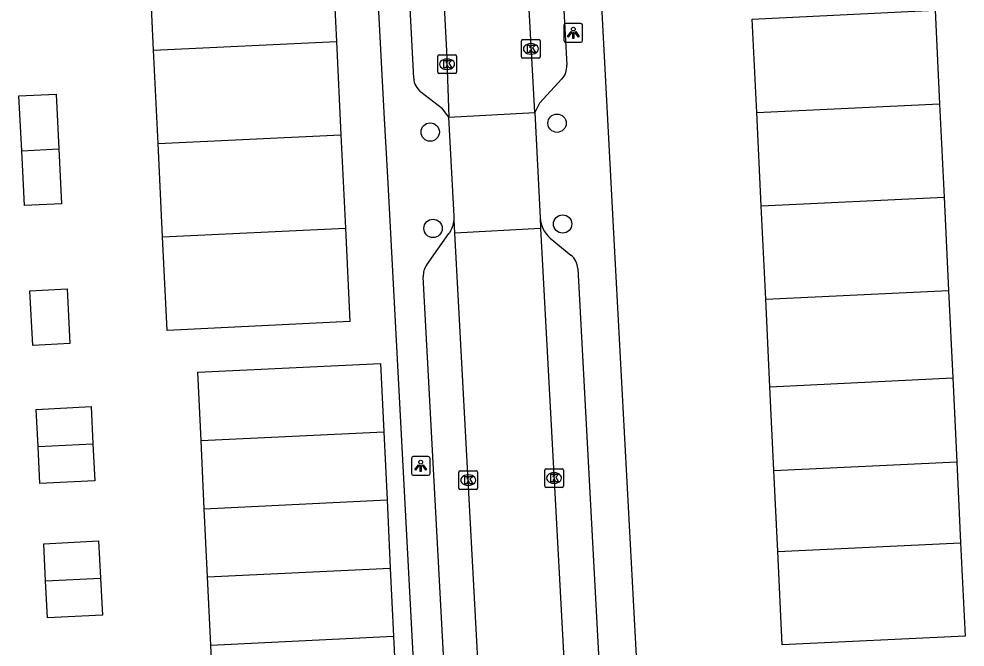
# Model space of a CAD drawing. Extents: x 158087 to 159494, y 382905 to 383981.
# Drawn here: x 158860.2 to 158910.7, y 383553.5 to 383587 of the extents above; entities that cross this region are included whole.
import ezdxf

# ---------------------------------------------------------------- set-up
doc = ezdxf.new("R2010")
doc.units = 0
for name, color, linetype in [('IMGEO_Boom', 7, 'Continuous'), ('IMGEO_Kolk', 7, 'Continuous'), ('IMGEO_Lichtpunt', 7, 'Continuous'), ('IMGEO_Pand_vergunning_verleend', 7, 'Continuous'), ('IMGEO_Rijbaan_lokaal_open', 7, 'Continuous'), ('IMGEO_Voetpad_open', 7, 'Continuous')]:
    doc.layers.add(name, color=color, linetype=linetype)

msp = doc.modelspace()

# ---------------------------------------------------------------- linework, layer by layer
at = {"layer": 'IMGEO_Boom'}
for centre in [(158888.907, 383581.477), (158882.132, 383581.002), (158889.203, 383576.095), (158882.285, 383575.859)]:
    msp.add_circle(centre, 0.489, dxfattribs=at)
at = {"layer": 'IMGEO_Kolk'}
for p, q in [((158887.009, 383585.017), (158887.009, 383585.869)), ((158887.084, 383585.943), (158887.936, 383585.943)), ((158887.497, 383585.723), (158887.522, 383585.723)), ((158888.01, 383585.869), (158888.01, 383585.017)), ((158882.536, 383584.198), (158882.536, 383585.05)), ((158882.611, 383585.124), (158883.463, 383585.124)), ((158883.537, 383585.05), (158883.537, 383584.198)), ((158887.52, 383585.163), (158887.495, 383585.163)), ((158883.024, 383584.904), (158883.049, 383584.904)), ((158887.936, 383584.943), (158887.084, 383584.943)), ((158883.463, 383584.124), (158882.611, 383584.124)), ((158883.047, 383584.344), (158883.022, 383584.344)), ((158883.663, 383561.995), (158883.663, 383562.847)), ((158883.738, 383562.921), (158884.59, 383562.921)), ((158884.664, 383562.847), (158884.664, 383561.995)), ((158888.245, 383562.105), (158888.245, 383562.957)), ((158888.32, 383563.031), (158889.172, 383563.031)), ((158889.246, 383562.957), (158889.246, 383562.105)), ((158884.151, 383562.701), (158884.176, 383562.701)), ((158888.733, 383562.811), (158888.758, 383562.811)), ((158884.59, 383561.921), (158883.738, 383561.921)), ((158884.174, 383562.141), (158884.149, 383562.141)), ((158889.172, 383562.031), (158888.32, 383562.031)), ((158888.756, 383562.251), (158888.731, 383562.251))]:
    msp.add_line(p, q, dxfattribs=at)
for points in [[(158887.009, 383585.017), (158887.009, 383585.869)], [(158887.084, 383585.943), (158887.936, 383585.943)], [(158887.33, 383585.643), (158887.453, 383585.643), (158887.453, 383585.492), (158887.583, 383585.643), (158887.747, 383585.643), (158887.601, 383585.492), (158887.754, 383585.243), (158887.602, 383585.243), (158887.517, 383585.407), (158887.453, 383585.34), (158887.453, 383585.243), (158887.33, 383585.243), (158887.33, 383585.643)], [(158888.01, 383585.869), (158888.01, 383585.017)], [(158882.536, 383584.198), (158882.536, 383585.05)], [(158882.611, 383585.124), (158883.463, 383585.124)], [(158883.537, 383585.05), (158883.537, 383584.198)], [(158882.857, 383584.824), (158882.98, 383584.824), (158882.98, 383584.673), (158883.11, 383584.824), (158883.274, 383584.824), (158883.128, 383584.673), (158883.281, 383584.424), (158883.129, 383584.424), (158883.044, 383584.588), (158882.98, 383584.521), (158882.98, 383584.424), (158882.857, 383584.424), (158882.857, 383584.824)], [(158887.936, 383584.943), (158887.084, 383584.943)], [(158883.463, 383584.124), (158882.611, 383584.124)], [(158883.663, 383561.995), (158883.663, 383562.847)], [(158883.738, 383562.921), (158884.59, 383562.921)], [(158884.664, 383562.847), (158884.664, 383561.995)], [(158888.245, 383562.105), (158888.245, 383562.957)], [(158888.32, 383563.031), (158889.172, 383563.031)], [(158889.246, 383562.957), (158889.246, 383562.105)], [(158883.984, 383562.621), (158884.107, 383562.621), (158884.107, 383562.47), (158884.237, 383562.621), (158884.401, 383562.621), (158884.255, 383562.47), (158884.408, 383562.221), (158884.256, 383562.221), (158884.171, 383562.385), (158884.107, 383562.318), (158884.107, 383562.221), (158883.984, 383562.221), (158883.984, 383562.621)], [(158888.566, 383562.731), (158888.689, 383562.731), (158888.689, 383562.58), (158888.819, 383562.731), (158888.983, 383562.731), (158888.837, 383562.58), (158888.99, 383562.331), (158888.838, 383562.331), (158888.753, 383562.495), (158888.689, 383562.428), (158888.689, 383562.331), (158888.566, 383562.331), (158888.566, 383562.731)], [(158884.59, 383561.921), (158883.738, 383561.921)], [(158889.172, 383562.031), (158888.32, 383562.031)]]:
    msp.add_lwpolyline(points, dxfattribs=at)
for centre, start, end in [((158887.086, 383585.867), 91.552, 178.448), ((158887.086, 383585.867), 91.552, 178.448), ((158887.934, 383585.867), 1.552, 88.448), ((158887.934, 383585.867), 1.552, 88.448), ((158882.613, 383585.048), 91.552, 178.448), ((158882.613, 383585.048), 91.552, 178.448), ((158883.461, 383585.048), 1.552, 88.448), ((158883.461, 383585.048), 1.552, 88.448), ((158887.086, 383585.019), 181.552, 268.448), ((158887.086, 383585.019), 181.552, 268.448), ((158887.934, 383585.019), 271.552, 358.448), ((158887.934, 383585.019), 271.552, 358.448), ((158882.613, 383584.2), 181.552, 268.448), ((158882.613, 383584.2), 181.552, 268.448), ((158883.461, 383584.2), 271.552, 358.448), ((158883.461, 383584.2), 271.552, 358.448), ((158883.74, 383562.845), 91.552, 178.448), ((158883.74, 383562.845), 91.552, 178.448), ((158884.588, 383562.845), 1.552, 88.448), ((158884.588, 383562.845), 1.552, 88.448), ((158888.322, 383562.955), 91.552, 178.448), ((158888.322, 383562.955), 91.552, 178.448), ((158889.17, 383562.955), 1.552, 88.448), ((158889.17, 383562.955), 1.552, 88.448), ((158883.74, 383561.997), 181.552, 268.448), ((158883.74, 383561.997), 181.552, 268.448), ((158884.588, 383561.997), 271.552, 358.448), ((158884.588, 383561.997), 271.552, 358.448), ((158888.322, 383562.107), 181.552, 268.448), ((158888.322, 383562.107), 181.552, 268.448), ((158889.17, 383562.107), 271.552, 358.448), ((158889.17, 383562.107), 271.552, 358.448)]:
    msp.add_arc(centre, 0.0765, start, end, dxfattribs=at)
for centre, major_axis, ratio, start_param, end_param in [((158887.496, 383585.443), (-0.387, 0.002), 0.722429, 4.712389, 7.853982), ((158887.521, 383585.443), (-0.39, 0.002), 0.717154, 1.570796, 4.712389), ((158883.023, 383584.624), (-0.387, 0.002), 0.722429, 4.712389, 7.853982), ((158883.048, 383584.624), (-0.39, 0.002), 0.717154, 1.570796, 4.712389), ((158884.15, 383562.421), (-0.387, 0.002), 0.722429, 4.712389, 7.853982), ((158884.175, 383562.421), (-0.39, 0.002), 0.717154, 1.570796, 4.712389), ((158888.732, 383562.531), (-0.387, 0.002), 0.722429, 4.712389, 7.853982), ((158888.757, 383562.531), (-0.39, 0.002), 0.717154, 1.570796, 4.712389)]:
    msp.add_ellipse(centre, major_axis=major_axis, ratio=ratio, start_param=start_param, end_param=end_param, dxfattribs=at)
at = {"layer": 'IMGEO_Lichtpunt'}
for p, q in [((158889.276, 383586.702), (158889.276, 383585.895)), ((158889.276, 383586.702), (158889.276, 383585.895)), ((158890.178, 383586.797), (158889.37, 383586.797)), ((158890.178, 383586.797), (158889.37, 383586.797)), ((158890.272, 383585.895), (158890.272, 383586.702)), ((158890.272, 383585.895), (158890.272, 383586.702)), ((158889.37, 383585.801), (158890.178, 383585.801)), ((158889.37, 383585.801), (158890.178, 383585.801)), ((158881.128, 383563.58), (158881.128, 383562.773)), ((158881.128, 383563.58), (158881.128, 383562.773)), ((158882.03, 383563.675), (158881.222, 383563.675)), ((158882.03, 383563.675), (158881.222, 383563.675)), ((158882.124, 383562.773), (158882.124, 383563.58)), ((158882.124, 383562.773), (158882.124, 383563.58)), ((158881.222, 383562.679), (158882.03, 383562.679)), ((158881.222, 383562.679), (158882.03, 383562.679))]:
    msp.add_line(p, q, dxfattribs=at)
for points in [[(158889.65, 383586.366), (158889.689, 383586.338), (158889.501, 383586.076), (158889.463, 383586.103), (158889.65, 383586.366)], [(158889.752, 383586.318), (158889.799, 383586.318), (158889.799, 383585.996), (158889.752, 383585.996), (158889.752, 383586.318)], [(158889.862, 383586.338), (158889.9, 383586.365), (158890.087, 383586.103), (158890.048, 383586.075), (158889.862, 383586.338)], [(158881.502, 383563.244), (158881.541, 383563.216), (158881.353, 383562.954), (158881.315, 383562.981), (158881.502, 383563.244)], [(158881.604, 383563.196), (158881.651, 383563.196), (158881.651, 383562.874), (158881.604, 383562.874), (158881.604, 383563.196)], [(158881.714, 383563.216), (158881.752, 383563.243), (158881.939, 383562.981), (158881.9, 383562.953), (158881.714, 383563.216)]]:
    msp.add_lwpolyline(points, dxfattribs=at)
for centre in [(158889.775, 383586.5), (158881.627, 383563.378)]:
    msp.add_circle(centre, 0.0994, dxfattribs=at)
for centre, start, end in [((158889.37, 383586.702), 90, 180), ((158889.37, 383586.702), 90, 180), ((158890.178, 383586.702), 0, 90), ((158890.178, 383586.702), 0, 90), ((158889.37, 383585.895), 180, 270), ((158889.37, 383585.895), 180, 270), ((158890.178, 383585.895), 270, 0), ((158890.178, 383585.895), 270, 360), ((158881.222, 383563.58), 90, 180), ((158881.222, 383563.58), 90, 180), ((158882.03, 383563.58), 0, 90), ((158882.03, 383563.58), 0, 90), ((158881.222, 383562.773), 180, 270), ((158881.222, 383562.773), 180, 270), ((158882.03, 383562.773), 270, 0), ((158882.03, 383562.773), 270, 360)]:
    msp.add_arc(centre, 0.0946, start, end, dxfattribs=at)
at = {"layer": 'IMGEO_Pand_vergunning_verleend'}
for points in [[(158867.37, 383585.379), (158867.132, 383590.366), (158876.89, 383590.833), (158877.128, 383585.845)], [(158899.569, 383582.051), (158899.33, 383587.039), (158909.088, 383587.505), (158909.327, 383582.518)], [(158867.37, 383585.379), (158877.128, 383585.845)], [(158877.128, 383585.845), (158877.367, 383580.858)], [(158867.609, 383580.391), (158867.37, 383585.379)], [(158860.327, 383580.005), (158860.178, 383582.933), (158862.158, 383583.033), (158862.307, 383580.106)], [(158899.569, 383582.051), (158909.327, 383582.518)], [(158899.808, 383577.064), (158899.569, 383582.051)], [(158909.327, 383582.518), (158909.565, 383577.531)], [(158867.609, 383580.391), (158877.367, 383580.858)], [(158877.367, 383580.858), (158877.605, 383575.871)], [(158860.327, 383580.005), (158862.307, 383580.106)], [(158862.307, 383580.106), (158862.456, 383577.178), (158860.476, 383577.078), (158860.327, 383580.005)], [(158867.848, 383575.404), (158867.609, 383580.391)], [(158899.808, 383577.064), (158909.565, 383577.531)], [(158909.565, 383577.531), (158909.804, 383572.544)], [(158900.046, 383572.077), (158899.808, 383577.064)], [(158867.848, 383575.404), (158877.605, 383575.871)], [(158877.605, 383575.871), (158877.844, 383570.884), (158868.086, 383570.417), (158867.848, 383575.404)], [(158860.765, 383572.535), (158862.745, 383572.636), (158862.893, 383569.709), (158860.914, 383569.608), (158860.765, 383572.535)], [(158900.046, 383572.077), (158909.804, 383572.544)], [(158909.804, 383572.544), (158910.027, 383567.876)], [(158900.269, 383567.409), (158900.046, 383572.077)], [(158869.898, 383564.536), (158869.723, 383568.177), (158879.481, 383568.644), (158879.655, 383565.003)], [(158900.269, 383567.409), (158910.027, 383567.876)], [(158910.027, 383567.876), (158910.242, 383563.396)], [(158900.484, 383562.929), (158900.269, 383567.409)], [(158861.2, 383564.215), (158861.099, 383566.195), (158864.026, 383566.343), (158864.127, 383564.364)], [(158869.898, 383564.536), (158879.655, 383565.003)], [(158879.655, 383565.003), (158879.83, 383561.362)], [(158861.2, 383564.215), (158864.127, 383564.364)], [(158864.127, 383564.364), (158864.228, 383562.384), (158861.3, 383562.235), (158861.2, 383564.215)], [(158870.072, 383560.895), (158869.898, 383564.536)], [(158900.484, 383562.929), (158910.242, 383563.396)], [(158910.242, 383563.396), (158910.448, 383559.079)], [(158900.69, 383558.612), (158900.484, 383562.929)], [(158870.072, 383560.895), (158879.83, 383561.362)], [(158879.83, 383561.362), (158880.004, 383557.721)], [(158870.246, 383557.254), (158870.072, 383560.895)], [(158861.603, 383557.041), (158861.502, 383559.021), (158864.429, 383559.17), (158864.53, 383557.19)], [(158900.69, 383558.612), (158910.448, 383559.079)], [(158910.448, 383559.079), (158910.687, 383554.091), (158900.929, 383553.624), (158900.69, 383558.612)], [(158870.246, 383557.254), (158880.004, 383557.721)], [(158880.004, 383557.721), (158880.178, 383554.08)], [(158861.603, 383557.041), (158864.53, 383557.19)], [(158864.53, 383557.19), (158864.631, 383555.21), (158861.703, 383555.062), (158861.603, 383557.041)], [(158870.42, 383553.613), (158870.246, 383557.254)], [(158870.42, 383553.613), (158880.178, 383554.08)], [(158880.178, 383554.08), (158880.352, 383550.439)], [(158870.594, 383549.972), (158870.42, 383553.613)]]:
    msp.add_lwpolyline(points, dxfattribs=at)
at = {"layer": 'IMGEO_Rijbaan_lokaal_open'}
for points in [[(158887.721, 383582.049), (158886.077, 383611.892), (158884.64, 383641.23)], [(158881.675, 383610.667), (158883.006, 383585.34), (158883.126, 383581.802)], [(158883.126, 383581.802), (158887.721, 383582.049)], [(158887.721, 383582.049), (158887.998, 383576.415)], [(158883.417, 383576.338), (158883.413, 383576.521), (158883.126, 383581.802)], [(158883.456, 383575.61), (158883.417, 383576.338)], [(158887.998, 383576.415), (158888.028, 383575.857)], [(158888.028, 383575.857), (158883.456, 383575.61)], [(158887.22, 383506.46), (158885.399, 383539.295), (158883.456, 383575.61)], [(158888.028, 383575.857), (158889.953, 383540.056), (158891.68, 383506.699)]]:
    msp.add_lwpolyline(points, dxfattribs=at)
at = {"layer": 'IMGEO_Voetpad_open'}
for points in [[(158886.663, 383638.078), (158887.941, 383611.988), (158889.426, 383584.568)], [(158900.97, 383402.538), (158898.201, 383456.346), (158898.118, 383457.958), (158896.02, 383498.745), (158895.992, 383499.286), (158895.955, 383500), (158895.951, 383500.075), (158895.929, 383500.485), (158893.243, 383551.098), (158893.141, 383553.024), (158891.977, 383574.95), (158891.907, 383576.278), (158889.705, 383617.76)], [(158878.256, 383608.628), (158879.684, 383581.716), (158879.799, 383579.552), (158879.885, 383577.94), (158881.95, 383539.012), (158882.058, 383536.986), (158882.148, 383535.285), (158883.706, 383505.925), (158883.807, 383504.022), (158883.815, 383503.876), (158883.907, 383502.126), (158884.02, 383500), (158886.122, 383461.402), (158886.228, 383459.447), (158888.966, 383409.167), (158889.313, 383402.728), (158887.866, 383402.627), (158888.148, 383396.98)], [(158881.253, 383583.883), (158881.189, 383585.25), (158880.016, 383607.585)], [(158889.163, 383583.836), (158887.969, 383582.539), (158887.721, 383582.049)], [(158883.126, 383581.802), (158882.798, 383582.239), (158881.638, 383583.14)], [(158881.948, 383573.913), (158883.137, 383575.581)], [(158888.545, 383575.337), (158889.649, 383574.432)], [(158890.013, 383573.712), (158891.817, 383540.154), (158893.435, 383508.904)], [(158885.281, 383508.569), (158883.583, 383539.196), (158881.764, 383573.28)]]:
    msp.add_lwpolyline(points, dxfattribs=at)
for centre, radius, start, end in [((158888.434, 383584.511), 0.994, 317.2039, 3.2704), ((158882.25, 383583.928), 0.998, 182.6123, 232.1713), ((158881.843, 383576.49), 1.581, 324.9123, 354.4907), ((158889.609, 383576.555), 1.618, 184.9618, 228.8466), ((158889.019, 383573.662), 0.995, 2.9067, 50.7315), ((158882.757, 383573.334), 0.995, 144.4458, 183.1381)]:
    msp.add_arc(centre, radius, start, end, dxfattribs=at)

doc.saveas('drawing.dxf')
